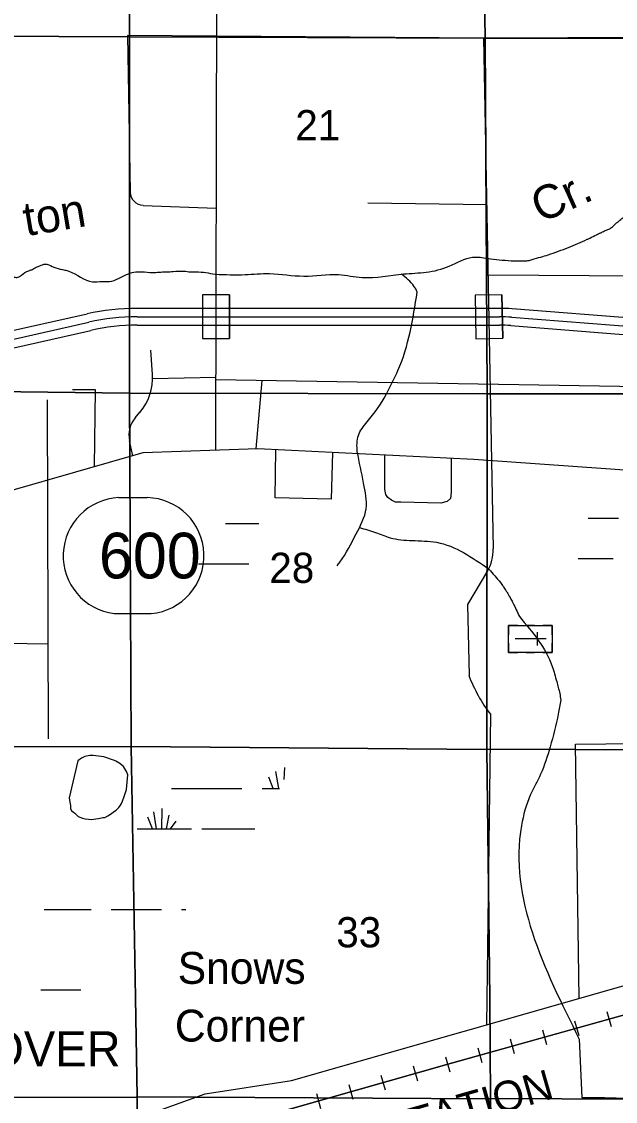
# Model space of a CAD drawing. Extents: x 380424 to 701066, y 1117407 to 1412949.
# Drawn here: x 583535 to 592389, y 1331333 to 1347425 of the extents above; entities that cross this region are included whole.
import ezdxf

# ---------------------------------------------------------------- set-up
doc = ezdxf.new("R2010")
doc.units = 0
for name, color, linetype in [('Bridges   Interstate', 7, 'Continuous'), ('Communities and Subdivisions Names without Post Office', 7, 'Continuous'), ('Communities Names with Post Office', 7, 'Continuous'), ('Culture', 7, 'Continuous'), ('Interstate Divided Highway Outline and Fill', 7, 'Continuous'), ('Interstate Highway Center Lines', 7, 'Continuous'), ('Lakes and Ponds', 7, 'Continuous'), ('Local Roads Paved', 7, 'Continuous'), ('Local Roads Unimproved', 7, 'Continuous'), ('Masks for Road Features', 7, 'Continuous'), ('Narrow River Creek and Branch and Slough', 7, 'Continuous'), ('Narrow River Creek and Branch and Slough Text', 7, 'Continuous'), ('Railroads', 7, 'Continuous'), ('Railroads Text', 7, 'Continuous'), ('Roadshilelds State Highways', 7, 'Continuous'), ('Section Lines', 7, 'Continuous'), ('Section Numbers', 7, 'Continuous'), ('State Routes Highway Center Lines', 7, 'Continuous'), ('Swamps', 7, 'Continuous'), ('Township  and Range lines', 7, 'Continuous'), ('US Routes Highway Center Lines', 7, 'Continuous')]:
    doc.layers.add(name, color=color, linetype=linetype)

msp = doc.modelspace()

# ---------------------------------------------------------------- linework, layer by layer
at = {"layer": 'Bridges   Interstate'}
for p, q in [((586234, 1343351), (586233, 1342701)), ((586634, 1343351), (586633, 1342701)), ((590296, 1343346), (590308, 1342696)), ((590696, 1343355), (590708, 1342705))]:
    msp.add_line(p, q, dxfattribs=at)
at = {"layer": 'Culture'}
for p, q in [((590796, 1338425), (590796, 1338287)), ((590933, 1338425), (590796, 1338425)), ((591183, 1338425), (591058, 1338425)), ((591446, 1338425), (591308, 1338425)), ((591446, 1338287), (591446, 1338425)), ((591358, 1338225), (590896, 1338225)), ((591221, 1338325), (591221, 1338125)), ((590796, 1338162), (590796, 1338025)), ((590796, 1338025), (590933, 1338025)), ((591058, 1338025), (591183, 1338025)), ((591308, 1338025), (591446, 1338025)), ((591446, 1338025), (591446, 1338162))]:
    msp.add_line(p, q, dxfattribs=at)
msp.add_lwpolyline([(591446, 1338425), (591446, 1338025), (590796, 1338025), (590796, 1338425)], close=True, dxfattribs=at)
at = {"layer": 'Interstate Divided Highway Outline and Fill'}
for p, q in [((584510, 1343067), (573591, 1340596)), ((590659, 1343151), (585257, 1343151)), ((594068, 1342892), (590848, 1343143)), ((585257, 1342901), (590659, 1342901)), ((590828, 1342894), (594048, 1342643)), ((573647, 1340352), (584565, 1342823))]:
    msp.add_line(p, q, dxfattribs=at)
for centre, radius, start, end in [((585257, 1339768), 3383, 90.0003, 102.7538), ((590659, 1340725), 2426, 85.5436, 90.0006), ((585257, 1339768), 3133, 90.0003, 102.7538), ((590659, 1340725), 2176, 85.5436, 90.0006)]:
    msp.add_arc(centre, radius, start, end, dxfattribs=at)
at = {"layer": 'Interstate Highway Center Lines'}
for p, q in [((585257, 1343026), (590659, 1343026)), ((590838, 1343019), (594058, 1342768)), ((573619, 1340474), (584538, 1342945))]:
    msp.add_line(p, q, dxfattribs=at)
for centre, radius, start, end in [((585257, 1339768), 3258, 90.0003, 102.7538), ((590659, 1340725), 2301, 85.5436, 90.0006)]:
    msp.add_arc(centre, radius, start, end, dxfattribs=at)
at = {"layer": 'Lakes and Ponds'}
msp.add_lwpolyline([(584946, 1335674), (584983, 1335715), (585011, 1335749), (585022, 1335773), (585039, 1335809), (585065, 1335878), (585097, 1335982), (585114, 1336145), (585119, 1336199), (585099, 1336251), (585082, 1336272), (585052, 1336322), (585028, 1336343), (584998, 1336369), (584942, 1336404), (584918, 1336414), (584759, 1336466), (584604, 1336490), (584550, 1336488), (584479, 1336473), (584427, 1336447), (584371, 1336410), (584245, 1335855), (584253, 1335794), (584264, 1335741), (584264, 1335699), (584279, 1335664), (584303, 1335648), (584327, 1335629), (584380, 1335579), (584444, 1335553), (584485, 1335542), (584582, 1335534), (584640, 1335544), (584683, 1335549), (584748, 1335564), (584776, 1335562), (584823, 1335590), (584877, 1335624), (584907, 1335650)], close=True, dxfattribs=at)
at = {"layer": 'Local Roads Paved'}
for p, q in [((586429, 1341036), (586471, 1360503)), ((590422, 1347177), (590568, 1339568)), ((585345, 1344686), (586437, 1344646)), ((588698, 1344725), (590470, 1344697)), ((590490, 1343650), (595781, 1343613)), ((585486, 1342165), (585464, 1342530)), ((595775, 1341932), (586431, 1342088)), ((587119, 1342076), (587028, 1341057)), ((585230, 1341522), (585298, 1341602)), ((585191, 1340956), (585144, 1341177)), ((590526, 1337103), (590466, 1332474))]:
    msp.add_line(p, q, dxfattribs=at)
for points in [[(599702, 1360453), (599794, 1347020), (599180, 1347211), (590425, 1347177), (585112, 1347219), (585153, 1344882)], [(584624, 1340794), (584635, 1341939), (584292, 1341939)], [(583935, 1336737), (583923, 1341786)], [(588170, 1341003), (588149, 1340308), (587316, 1340329), (587325, 1341044)], [(589942, 1340916), (589942, 1340410), (589931, 1340318), (589879, 1340272), (589787, 1340249), (589191, 1340261), (589111, 1340261), (589048, 1340295), (588996, 1340335), (588967, 1340375), (588950, 1340450), (588950, 1340964)], [(590481, 1339238), (590181, 1338736), (590206, 1337680)], [(583932, 1338145), (578942, 1338224)], [(591849, 1332868), (591795, 1336657), (593157, 1336673)]]:
    msp.add_lwpolyline(points, dxfattribs=at)
for centre, radius, start, end in [((585353, 1344886), 199, 181.1262, 267.8661), ((584692, 1342117), 796, 319.6339, 3.4878), ((585537, 1341262), 402, 139.634, 192.0935), ((589948, 1339556), 620, 329.1607, 1.0965), ((592373, 1338505), 2320, 200.8337, 217.1856)]:
    msp.add_arc(centre, radius, start, end, dxfattribs=at)
at = {"layer": 'Local Roads Unimproved'}
msp.add_line((585487, 1342108), (586431, 1342126), dxfattribs=at)
at = {"layer": 'Masks for Road Features'}
for points in [[(586234, 1343351), (586233, 1342701), (586633, 1342701), (586634, 1343351)], [(590296, 1343346), (590308, 1342696), (590708, 1342705), (590696, 1343355)]]:
    msp.add_lwpolyline(points, close=True, dxfattribs=at)
at = {"layer": 'Narrow River Creek and Branch and Slough'}
msp.add_lwpolyline([(591850, 1332262), (591887, 1331393), (592057, 1331393), (592227, 1331389), (592581, 1331380)], dxfattribs=at)
for points in [[(590482, 1343897), (590833, 1343861), (590912, 1343858), (590962, 1343858), (591025, 1343861), (591085, 1343863), (591147, 1343880), (591277, 1343916), (591387, 1343950), (591688, 1344060), (591966, 1344180), (592007, 1344199), (592105, 1344248), (592167, 1344276), (592175, 1344279), (592196, 1344291), (592225, 1344306), (592251, 1344317), (592304, 1344336), (592312, 1344341), (592323, 1344347), (592331, 1344354), (592455, 1344465), (592514, 1344507), (592794, 1344478), (592828, 1344471), (592898, 1344457), (592940, 1344415), (592974, 1344366), (592995, 1344325), (593058, 1344241), (593135, 1344144), (593183, 1344158), (593301, 1344151), (593420, 1344158), (593531, 1344151), (593608, 1344158), (593684, 1344130), (593747, 1344102), (593865, 1344067), (593879, 1344053), (594030, 1344002), (594146, 1343950), (594206, 1343916), (594273, 1343875), (594329, 1343830), (594379, 1343784), (594564, 1343658)], [(579739, 1342959), (580216, 1342952), (580295, 1342960), (580372, 1342968), (580467, 1342962), (580583, 1342962), (580683, 1342941), (581153, 1342946), (581253, 1342983), (581337, 1342994), (581475, 1342962), (581554, 1342968), (581765, 1342978), (581828, 1342994), (581971, 1343020), (582118, 1343099), (582192, 1343158), (582282, 1343242), (582298, 1343247), (582651, 1343453), (582741, 1343537), (582868, 1343569), (582941, 1343595), (583002, 1343612), (583047, 1343627), (583195, 1343627), (583284, 1343622), (583422, 1343617), (583480, 1343614), (583532, 1343648), (583643, 1343712), (583685, 1343727), (583754, 1343764), (583807, 1343785), (583886, 1343812), (583991, 1343775), (584044, 1343754), (584181, 1343722), (584239, 1343706), (584593, 1343548), (584735, 1343553), (584846, 1343553), (584978, 1343595), (585100, 1343654), (585210, 1343690), (585326, 1343696), (585490, 1343685), (585585, 1343690), (585796, 1343701), (585954, 1343706), (586055, 1343696), (586139, 1343696), (586423, 1343660)], [(586423, 1343660), (586867, 1343654), (587231, 1343669), (587743, 1343632), (588260, 1343654), (588614, 1343611), (589231, 1343664), (589569, 1343690), (589912, 1343780), (590260, 1343912), (590482, 1343897)], [(589434, 1343395), (589385, 1343483), (589198, 1343661)], [(588991, 1341909), (589147, 1342224), (589434, 1343395)], [(588539, 1341014), (588556, 1341258), (588687, 1341459), (588972, 1341870), (588991, 1341909)], [(588241, 1339316), (588281, 1339369), (588524, 1339791), (588672, 1340166), (588635, 1340546), (588539, 1341014)], [(588573, 1339884), (588814, 1339812), (589030, 1339733), (589358, 1339691), (589722, 1339665), (590502, 1339267)], [(590502, 1339267), (590674, 1339064), (590718, 1339004), (590753, 1338950), (590783, 1338903), (590830, 1338819), (590864, 1338755), (590911, 1338657), (590957, 1338557)], [(590957, 1338557), (591447, 1337816), (591513, 1337589), (591558, 1337413), (591575, 1337314)], [(591575, 1337314), (591537, 1337106), (591415, 1336615), (591273, 1336209), (591120, 1335897), (590988, 1335444), (591850, 1332262)]]:
    msp.add_spline(points, degree=3, dxfattribs=at)
at = {"layer": 'Railroads'}
for p, q in [((592263, 1332671), (592325, 1332449)), ((591300, 1332402), (591362, 1332180)), ((591781, 1332536), (591843, 1332315)), ((590818, 1332267), (590880, 1332046)), ((590337, 1332133), (590399, 1331911)), ((589855, 1331998), (589918, 1331776)), ((589374, 1331861), (589437, 1331640)), ((588412, 1331587), (588475, 1331366)), ((588893, 1331724), (588956, 1331503)), ((587931, 1331451), (587994, 1331229))]:
    msp.add_line(p, q, dxfattribs=at)
for points in [[(640692, 1343147), (629949, 1340915), (624435, 1339739), (621153, 1339111), (616727, 1338272), (613080, 1337623), (605941, 1336346), (600697, 1334953), (594945, 1333301), (589943, 1331903), (586640, 1330964), (583237, 1330046), (578451, 1329154), (572789, 1328162), (569270, 1327471)], [(590849, 1332156), (594945, 1333301), (596624, 1333784)], [(585071, 1330541), (586640, 1330964), (589943, 1331903), (590849, 1332156)]]:
    msp.add_lwpolyline(points, dxfattribs=at)
at = {"layer": 'Roadshilelds State Highways'}
for p, q in [((585408, 1340330), (584983, 1340330)), ((584916, 1338603), (585468, 1338603))]:
    msp.add_line(p, q, dxfattribs=at)
for centre, radius, start, end in [((585022, 1339464), 867, 92.5577, 262.9744), ((585388, 1339465), 866, 275.3149, 88.7021)]:
    msp.add_arc(centre, radius, start, end, dxfattribs=at)
at = {"layer": 'Section Lines'}
for points in [[(585126, 1352514), (585146, 1347197), (579864, 1347220), (579835, 1347220), (579848, 1352545)], [(590362, 1352483), (590447, 1347177), (585146, 1347197), (585126, 1352514)], [(595779, 1352485), (595822, 1347170), (595807, 1347170), (590447, 1347177), (590362, 1352483)], [(585146, 1347197), (585146, 1341889), (579869, 1341951), (579835, 1347220), (579864, 1347220)], [(590447, 1347177), (590447, 1347171), (590477, 1341882), (590477, 1341876), (590465, 1341876), (585146, 1341889), (585146, 1347197)], [(595822, 1347170), (595811, 1341882), (595811, 1341877), (595794, 1341876), (590477, 1341876), (590477, 1341882), (590447, 1347171), (590447, 1347177), (595807, 1347170)], [(585146, 1341889), (585171, 1336622), (579865, 1336610), (579861, 1336609), (579869, 1341951)], [(590477, 1341876), (590473, 1336591), (590473, 1336580), (590463, 1336579), (585171, 1336622), (585146, 1341889), (590465, 1341876)], [(595811, 1341877), (595798, 1336563), (595778, 1336563), (590473, 1336580), (590473, 1336591), (590477, 1341876), (595794, 1341876)], [(585171, 1336622), (585235, 1332877), (585260, 1331400), (585242, 1331398), (579976, 1331392), (579942, 1332887), (579861, 1336609), (579865, 1336610)], [(590473, 1336580), (590514, 1332867), (590528, 1331376), (590523, 1331372), (585260, 1331400), (585235, 1332877), (585171, 1336622), (590463, 1336579)], [(595798, 1336563), (595837, 1332859), (595854, 1331352), (590528, 1331376), (590514, 1332867), (590473, 1336580), (595778, 1336563)], [(585260, 1331400), (585223, 1326075), (579973, 1326097), (579976, 1331392), (585242, 1331398)], [(590528, 1331376), (590581, 1326071), (585223, 1326075), (585260, 1331400), (590523, 1331372)], [(595854, 1331352), (595821, 1326076), (590581, 1326071), (590528, 1331376)]]:
    msp.add_lwpolyline(points, close=True, dxfattribs=at)
at = {"layer": 'State Routes Highway Center Lines'}
msp.add_lwpolyline([(569185, 1327826), (576747, 1329180), (579464, 1329734), (581786, 1330146), (583237, 1330431), (584593, 1330843), (585101, 1331025), (586271, 1331444), (587558, 1331645), (595272, 1333845)], dxfattribs=at)
at = {"layer": 'Swamps'}
for p, q in [((591985, 1340026), (592435, 1340026)), ((586623, 1339944), (587073, 1339944)), ((586173, 1339344), (586623, 1339344)), ((586623, 1339344), (586923, 1339344)), ((587370, 1335994), (587324, 1336248)), ((587285, 1335994), (587220, 1336166)), ((585770, 1335994), (586820, 1335994)), ((585548, 1335394), (585508, 1335647)), ((585626, 1335394), (585632, 1335697)), ((585485, 1335395), (585419, 1335567)), ((585693, 1335393), (585736, 1335599)), ((585755, 1335393), (585839, 1335507)), ((585320, 1335394), (586070, 1335394)), ((584870, 1334194), (585320, 1334194)), ((585320, 1334194), (585620, 1334194)), ((583820, 1332994), (584420, 1332994))]:
    msp.add_line(p, q, dxfattribs=at)
for points in [[(586575, 1339944), (586623, 1339944)], [(591835, 1339426), (592356, 1339426)], [(587449, 1336131), (587459, 1336310)], [(587120, 1335994), (587379, 1335994)], [(585257, 1335394), (585320, 1335394)], [(586220, 1335394), (587010, 1335394)], [(583873, 1334194), (584570, 1334194)], [(585920, 1334194), (585982, 1334194)]]:
    msp.add_lwpolyline(points, dxfattribs=at)
at = {"layer": 'Township  and Range lines'}
for p, q in [((579976, 1331392), (585242, 1331398)), ((585242, 1331398), (585260, 1331400)), ((585260, 1331400), (590523, 1331372)), ((590523, 1331372), (590528, 1331376)), ((590528, 1331376), (595854, 1331352))]:
    msp.add_line(p, q, dxfattribs=at)
at = {"layer": 'US Routes Highway Center Lines'}
msp.add_lwpolyline([(619312, 1339549), (617771, 1339575), (616858, 1339512), (615260, 1339243), (614157, 1339021), (613186, 1339084), (610326, 1339660), (608205, 1340092), (597098, 1340419), (590276, 1340899), (587057, 1341058), (585342, 1341000), (582361, 1340145), (577438, 1338915), (576151, 1338583), (573697, 1337865), (572151, 1337480), (570990, 1336847), (569445, 1336071)], dxfattribs=at)

# ---------------------------------------------------------------- texts
at = {"layer": 'Communities and Subdivisions Names without Post Office'}
for s, p in [('Snows', (585863, 1333085)), ('Corner', (585820, 1332225))]:
    msp.add_text(s, height=475, rotation=0.0004, dxfattribs=at).set_placement(p)
at = {"layer": 'Communities Names with Post Office'}
msp.add_text('DOVER', height=525, rotation=0.0004, dxfattribs=at).set_placement((582515, 1331854))
at = {"layer": 'Narrow River Creek and Branch and Slough Text'}
for s, rotation, p in [('Cr.', 24.1336, (591275, 1344417)), ('ton', 9.4129, (583602, 1344227))]:
    msp.add_text(s, height=500, rotation=rotation, dxfattribs=at).set_placement(p)
at = {"layer": 'Railroads Text'}
msp.add_text('TRANSPORTATION', height=450, rotation=15.8907, dxfattribs=at).set_placement((586159, 1329865))
at = {"layer": 'Roadshilelds State Highways'}
msp.add_text('600', height=680, rotation=359.9989, dxfattribs=at).set_placement((584688, 1339127))
at = {"layer": 'Section Numbers'}
for s, p in [('21', (587616, 1345657)), ('28', (587229, 1339060)), ('33', (588227, 1333629))]:
    msp.add_text(s, height=450, dxfattribs=at).set_placement(p)

doc.saveas('drawing.dxf')
